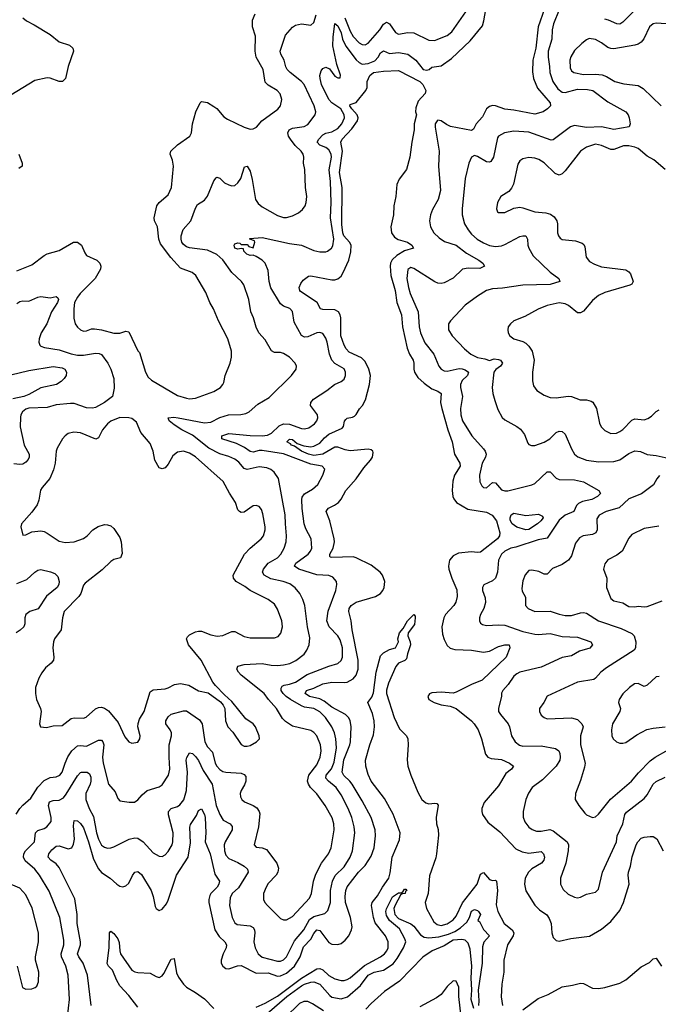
# Model space of a CAD drawing. Header units: inches. Extents: x 2001573 to 2220545, y 644482 to 846830.
# Tile 578 of 656: x 2125030 to 2129244, y 811738 to 818238. Entities that reach past the tile are written whole.
import ezdxf

# ---------------------------------------------------------------- set-up
doc = ezdxf.new("R2010")
doc.units = ezdxf.units.IN
doc.header["$MEASUREMENT"] = 0
doc.layers.add('C1821', color=7, linetype='Continuous')

msp = doc.modelspace()

# ---------------------------------------------------------------- linework, layer by layer
at = {"layer": 'C1821', "color": 5}
for points, elevation in [([(2125006.3, 812993.7), (2125030, 813030.3), (2125050, 813053.4), (2125102.1, 813097.9), (2125149.4, 813170.6), (2125190, 813215), (2125230, 813235.9), (2125270, 813238.3), (2125295.1, 813250), (2125310.6, 813270), (2125328.6, 813330), (2125347.6, 813372.4), (2125373.7, 813410), (2125410, 813443.2), (2125430, 813446), (2125470, 813441.9), (2125550, 813480.6), (2125570, 813482.3), (2125579.2, 813470), (2125584.2, 813450), (2125576.9, 813370), (2125580.9, 813330), (2125614.6, 813190), (2125660, 813140), (2125676.7, 813096.7), (2125690, 813080.5), (2125751.6, 813071.5), (2125787.2, 813072.7), (2125810, 813087), (2125838.8, 813121.2), (2125870, 813148.7), (2125950, 813174.3), (2125970, 813187.2), (2126012.5, 813250), (2126021, 813290), (2126015.3, 813370), (2126017, 813450), (2126030.6, 813510), (2126030.7, 813530), (2126021.6, 813550), (2125992.9, 813590), (2125994, 813610), (2126010, 813636.5), (2126030, 813652.6), (2126110, 813675.2), (2126130, 813674.2), (2126216.5, 813616.5), (2126233.3, 813590), (2126252.4, 813470), (2126270, 813438.4), (2126302.2, 813402.2), (2126319.8, 813330), (2126331, 813310), (2126350, 813288.6), (2126370, 813274.6), (2126390, 813269.5), (2126490, 813262.7), (2126510, 813255.8), (2126521.3, 813241.3), (2126522.7, 813210), (2126513.6, 813186.4), (2126490.2, 813150), (2126484.7, 813130), (2126487.4, 813107.4), (2126495.3, 813090), (2126513.6, 813073.6), (2126570, 813049.2), (2126593.9, 813033.9), (2126610.9, 813010.9), (2126614.2, 812994.2), (2126604.7, 812910), (2126577.1, 812790), (2126590, 812775.5), (2126630, 812771.6), (2126658.9, 812758.9), (2126725.6, 812670), (2126736.6, 812636.6), (2126733.2, 812610), (2126721.5, 812590), (2126670, 812536), (2126655, 812510), (2126638.5, 812470), (2126639, 812430), (2126647.6, 812410), (2126664.2, 812390), (2126750, 812304.9), (2126770, 812294.9), (2126790, 812294.3), (2126830, 812318), (2126941.2, 812438.8), (2126956.3, 812470), (2126968.5, 812550), (2126983.7, 812596.3), (2127021.4, 812670), (2127066.8, 812730), (2127086, 812770), (2127105.8, 812890), (2127102.8, 812930), (2127091.1, 812968.9), (2127046, 813050), (2126990, 813126.2), (2126948.1, 813170), (2126935, 813190), (2126929.8, 813210), (2126937, 813250), (2126990, 813318.2), (2127013.5, 813370), (2127018.3, 813410), (2127013.7, 813450), (2126990, 813509.7), (2126971.5, 813531.5), (2126950, 813546.2), (2126830, 813574.4), (2126784.3, 813604.3), (2126763.9, 813623.9), (2126723.5, 813690), (2126670.4, 813750.4), (2126642.5, 813790), (2126491.9, 813910), (2126474, 813930), (2126463.5, 813950), (2126469.4, 813970), (2126510, 813982), (2126630, 813986.6), (2126690, 813976.1), (2126730, 813974.8), (2126770, 813978.2), (2126811.3, 813988.6), (2126852.5, 814007.5), (2126906.4, 814050), (2126925.3, 814074.7), (2126940.3, 814110), (2126943.6, 814156.4), (2126929, 814230), (2126910.7, 814370), (2126898, 814410), (2126877.2, 814450), (2126847.5, 814487.5), (2126812.6, 814512.6), (2126767.3, 814530), (2126686.7, 814546.7), (2126642.9, 814570), (2126631.4, 814590), (2126637.7, 814610), (2126669.9, 814650.1), (2126730, 814685.4), (2126753.3, 814710), (2126775.9, 814750), (2126787.5, 814790), (2126790.6, 814830), (2126782.7, 814910), (2126782.1, 814970), (2126736.9, 815210), (2126709.7, 815250), (2126687.8, 815267.8), (2126660, 815280), (2126610, 815286.3), (2126530, 815267.8), (2126510, 815275.3), (2126475.9, 815315.9), (2126450, 815336.2), (2126410, 815354), (2126350, 815371.6), (2126276.8, 815410), (2126170, 815494.8), (2126099.1, 815530), (2126050, 815563.2), (2126015.1, 815590), (2126009.7, 815610), (2126046.9, 815613.1), (2126074.8, 815610), (2126250, 815576.3), (2126290, 815581.8), (2126349.4, 815610.6), (2126408.4, 815628.4), (2126488, 815632), (2126521.8, 815638.2), (2126542.9, 815650), (2126600.9, 815699.1), (2126675.2, 815744.8), (2126823.9, 815890), (2126853.5, 815930), (2126855.4, 815950), (2126846.6, 815970), (2126810, 816009.7), (2126770, 816034.2), (2126750, 816039.8), (2126710, 816041.3), (2126692.2, 816052.3), (2126650, 816124.5), (2126608.2, 816170), (2126589, 816209), (2126572, 816270), (2126554.2, 816310), (2126542.7, 816390), (2126507.6, 816487.6), (2126493.3, 816510), (2126430, 816568.5), (2126370, 816652.8), (2126330, 816688.3), (2126270, 816716.2), (2126150, 816732.5), (2126130, 816738.8), (2126110, 816754.6), (2126100.5, 816770), (2126095.7, 816790), (2126096.2, 816810), (2126107.5, 816852.5), (2126159.1, 816910), (2126190, 816994), (2126202.7, 817017.3), (2126250, 817047), (2126270, 817072.2), (2126310, 817173.4), (2126326, 817194), (2126330, 817198), (2126350, 817192.7), (2126382, 817162), (2126410, 817146.7), (2126430, 817140.9), (2126450, 817142.6), (2126470, 817160.4), (2126488.5, 817190), (2126512.7, 817267.3), (2126530, 817270.6), (2126550, 817237.3), (2126563.5, 817183.5), (2126586.2, 817050), (2126603.4, 817023.4), (2126630, 817002.3), (2126730, 816944.7), (2126770, 816932.4), (2126790, 816931.4), (2126830, 816942), (2126870, 816963.6), (2126894.8, 816985.2), (2126912.6, 817010), (2126920.4, 817030), (2126924.7, 817070), (2126915, 817130), (2126910.8, 817250), (2126901.8, 817290), (2126903.8, 817330), (2126899.4, 817350), (2126886.6, 817370), (2126848.4, 817408.4), (2126816, 817450), (2126804.2, 817470), (2126799.8, 817490), (2126808.9, 817510), (2126830, 817522.3), (2126907.9, 817532.1), (2126930, 817546), (2126979.7, 817610), (2126984.7, 817630), (2126973.1, 817670), (2126907.5, 817810), (2126890, 817830.7), (2126814, 817890), (2126794, 817910), (2126785.9, 817925.9), (2126774.9, 817970), (2126753.2, 818010), (2126747.5, 818030), (2126783.3, 818136.7), (2126830.8, 818189.2), (2126850, 818202.6), (2126890, 818211.4), (2126950, 818202.6), (2126970, 818219.1), (2126986.9, 818270)], 360), ([(2125010, 816579.7), (2125110, 816619.6), (2125190, 816681.7), (2125210, 816691.6), (2125290, 816714.3), (2125383.7, 816770), (2125410, 816770.2), (2125436.9, 816750), (2125458.6, 816698.6), (2125470, 816682), (2125538.4, 816650), (2125558.9, 816630), (2125566, 816610), (2125563.6, 816590), (2125528.4, 816530), (2125429.2, 816430), (2125410, 816406.6), (2125391.2, 816370), (2125386.4, 816330), (2125387.9, 816267.9), (2125395.8, 816230), (2125410, 816208.4), (2125430, 816190.4), (2125450, 816182.6), (2125470, 816183.1), (2125503.9, 816196.1), (2125522.4, 816197.6), (2125570, 816189.5), (2125650, 816167.4), (2125690.5, 816169.5), (2125730, 816180.8), (2125750, 816177.4), (2125810, 816050.8), (2125820.7, 816040.7), (2125859.6, 815910), (2125877, 815877), (2125898.6, 815858.6), (2126070, 815757.6), (2126130, 815738.5), (2126150, 815736), (2126190, 815740.2), (2126310, 815783.2), (2126354, 815810), (2126370, 815828.7), (2126376.3, 815843.7), (2126385.8, 815890), (2126418, 815970), (2126427.6, 816010), (2126427.2, 816050), (2126402.2, 816130), (2126342.2, 816250), (2126308.3, 816330), (2126284.7, 816370), (2126257.5, 816437.5), (2126191.6, 816550), (2126168.5, 816568.5), (2126090, 816596.9), (2126027.6, 816667.6), (2125958.2, 816758.2), (2125946.9, 816790), (2125938, 816870), (2125919.3, 816910), (2125916.8, 816930), (2125933.5, 817010), (2125949.7, 817030), (2126010, 817081.7), (2126032.1, 817130), (2126044, 817270), (2126038, 817310), (2126022.6, 817350), (2126026.6, 817370), (2126070, 817412.9), (2126151.8, 817470), (2126162.4, 817490), (2126169.6, 817550.4), (2126192.7, 817630), (2126221.2, 817690), (2126230, 817698.8), (2126270, 817690.3), (2126310, 817665.2), (2126330.6, 817650.6), (2126377.4, 817597.4), (2126401.5, 817581.5), (2126510, 817527.5), (2126550, 817514.9), (2126570, 817517.4), (2126591.9, 817528.1), (2126628.2, 817570), (2126732.2, 817647.8), (2126749.7, 817670), (2126759.7, 817710), (2126748.7, 817748.7), (2126729.6, 817770), (2126670, 817804.8), (2126650, 817826), (2126636.1, 817910), (2126590.5, 817990.5), (2126583.9, 818030), (2126586.6, 818130), (2126566, 818190), (2126566, 818234), (2126584.4, 818275.6)], 380), ([(2125344.5, 811655.5), (2125357.4, 811770), (2125349, 811930), (2125334.7, 811990), (2125305.9, 812050), (2125304.2, 812070), (2125319.9, 812130), (2125321.6, 812161.6), (2125294.3, 812310), (2125223.6, 812483.6), (2125161.1, 812590), (2125129.9, 812629.9), (2125064.6, 812684.6), (2125053.6, 812710), (2125055.8, 812730), (2125067.4, 812750), (2125126.6, 812810), (2125133.3, 812870), (2125150, 812884.2), (2125190, 812898.3), (2125208.6, 812910), (2125236.5, 812943.5), (2125238, 812970), (2125219.6, 813050), (2125226.1, 813073.9), (2125250, 813082.4), (2125290, 813085.7), (2125318.3, 813101.7), (2125336.1, 813123.9), (2125410, 813246.3), (2125430, 813268), (2125437.2, 813270), (2125474.9, 813270), (2125490, 813259.5), (2125498.2, 813238.2), (2125500.1, 813210), (2125494.6, 813190), (2125465.1, 813130), (2125465.3, 813090), (2125489, 813030), (2125516.6, 812976.6), (2125537.5, 812870), (2125550, 812827.2), (2125570, 812789), (2125590, 812774.7), (2125610, 812769.1), (2125630, 812771.3), (2125650, 812777.3), (2125752, 812828), (2125790, 812837.2), (2125810, 812834.2), (2125843.6, 812810), (2125910, 812738), (2125950, 812714.9), (2125970, 812713.4), (2125990, 812724.2), (2126010, 812747), (2126034.8, 812790), (2126041.2, 812810), (2126042.3, 812870), (2126011.5, 812988.5), (2126011.6, 813010), (2126029.4, 813030.6), (2126070, 813043.7), (2126086.2, 813053.8), (2126111.7, 813088.3), (2126130.4, 813150), (2126137.6, 813270), (2126129.1, 813350), (2126131.9, 813368.1), (2126150, 813398.4), (2126170, 813393.7), (2126190, 813374), (2126210, 813347.6), (2126241.2, 813281.2), (2126299.4, 813190), (2126325.5, 813050), (2126350, 812990.3), (2126373.1, 812953.1), (2126417.6, 812930), (2126432.3, 812912.3), (2126430.9, 812890), (2126385.9, 812810), (2126379.4, 812790), (2126380.6, 812750), (2126390, 812721.3), (2126410, 812699.3), (2126470, 812674.6), (2126510.2, 812650), (2126532.2, 812630), (2126537.2, 812610), (2126472.5, 812507.5), (2126431.4, 812470), (2126418.8, 812441.2), (2126413, 812390), (2126431.4, 812311.4), (2126450, 812274.6), (2126465.2, 812265.2), (2126550, 812255.4), (2126570, 812244.2), (2126579.2, 812230), (2126581.8, 812210), (2126573.7, 812150), (2126583, 812110), (2126603.8, 812070), (2126629.3, 812049.3), (2126730, 812022.5), (2126750, 812022.7), (2126770, 812030.8), (2126790, 812052.1), (2126843.1, 812156.9), (2126905, 812230), (2126942.8, 812297.2), (2126970, 812317.7), (2127043.1, 812336.9), (2127063.1, 812356.9), (2127079.6, 812410), (2127080.7, 812490), (2127093.2, 812550), (2127111.9, 812588.1), (2127170, 812645.8), (2127211.2, 812710), (2127225.9, 812750), (2127240.2, 812870), (2127237.5, 812910), (2127221.6, 812970), (2127196.6, 813030), (2127150, 813120.9), (2127117.9, 813170), (2127068.2, 813210), (2127050.6, 813230), (2127052.9, 813250), (2127087, 813293), (2127104.4, 813335.6), (2127119.5, 813430), (2127116.6, 813490), (2127106.3, 813530), (2127088.7, 813570), (2127046.8, 813630), (2127010, 813669.2), (2126970, 813689.9), (2126910, 813700.2), (2126890, 813707.9), (2126816.2, 813750), (2126787, 813770), (2126767.3, 813790), (2126756, 813810), (2126755, 813824.9), (2126762.2, 813837.8), (2126774.8, 813845.2), (2126810, 813850.7), (2126850, 813863.7), (2126926.1, 813913.9), (2127069.3, 813970.7), (2127130, 813988.4), (2127151.7, 814008.3), (2127159.9, 814030), (2127159, 814090), (2127144.6, 814144.6), (2127129.8, 814170), (2127070.8, 814230), (2127055.4, 814270), (2127066.2, 814333.8), (2127115.6, 814470), (2127123, 814510), (2127120.5, 814530), (2127096.6, 814556.6), (2127070, 814568.4), (2126990, 814573.4), (2126872.6, 814610), (2126843.1, 814630), (2126850.8, 814650), (2126932.8, 814710), (2126948.8, 814730), (2126956.5, 814750), (2126953.6, 814810), (2126917, 814877), (2126906.7, 814910), (2126893.1, 815010), (2126890.6, 815069.4), (2126894.1, 815085.9), (2126910, 815106.9), (2126961.7, 815138.3), (2126996, 815170), (2127031.1, 815230), (2127042.4, 815270), (2127026, 815290), (2126950, 815304.6), (2126770, 815371.9), (2126630, 815393.4), (2126610, 815393.4), (2126570, 815382.4), (2126550, 815386.6), (2126512.8, 815412.8), (2126460.2, 815440.2), (2126364.5, 815470), (2126363.1, 815490), (2126410, 815507.1), (2126550, 815493.1), (2126630, 815491.4), (2126664.3, 815495.7), (2126691.9, 815508.1), (2126742.4, 815557.6), (2126770.4, 815569.6), (2126810, 815568.6), (2126890, 815538.9), (2126910, 815536.1), (2126936.6, 815543.4), (2126974, 815570), (2126989.7, 815590), (2126997.7, 815610), (2126994.7, 815630), (2126949.7, 815690), (2126950, 815710.5), (2126967.4, 815732.6), (2127056.9, 815790), (2127106, 815830), (2127150.6, 815849.4), (2127170, 815863.7), (2127179.8, 815890), (2127179.8, 815910), (2127170, 815932.3), (2127109.2, 815969.2), (2127090.5, 815990.5), (2127075, 816030), (2127059.2, 816110), (2127050, 816135.1), (2127030, 816165.7), (2127010, 816172.8), (2126990, 816169.8), (2126930, 816143.4), (2126910, 816141.1), (2126890, 816152.6), (2126841.7, 816241.8), (2126830, 816311.6), (2126811.3, 816331.3), (2126770, 816345.8), (2126750, 816361.7), (2126687.6, 816467.6), (2126675.4, 816510), (2126670, 816582.9), (2126648.9, 816630), (2126630, 816649.8), (2126590, 816673.6), (2126570, 816682.7), (2126550, 816681.2), (2126528.7, 816690), (2126508, 816710), (2126506, 816726), (2126490, 816728), (2126470, 816722), (2126450, 816729.4), (2126445.2, 816750), (2126450, 816758), (2126470, 816764.7), (2126482, 816762), (2126490, 816754), (2126530, 816754), (2126541, 816741), (2126570, 816732), (2126582, 816770), (2126578, 816778), (2126548, 816788), (2126547.3, 816792.7), (2126630, 816799.2), (2126810, 816761.3), (2126890, 816750.2), (2126970, 816714), (2127010, 816706), (2127050, 816705.3), (2127061.2, 816710), (2127087.3, 816730), (2127095.3, 816744.7), (2127101.6, 816790), (2127081.7, 816930), (2127085.9, 817030), (2127081.2, 817170), (2127072.9, 817247.1), (2127086.8, 817330), (2127085.2, 817350), (2127070, 817378.8), (2127050, 817393.2), (2127011.1, 817410), (2126993.6, 817430), (2127003.7, 817450), (2127030, 817476.8), (2127050, 817487.8), (2127090, 817496.6), (2127130, 817520.6), (2127155.8, 817550), (2127172.6, 817590), (2127171.5, 817610), (2127148.1, 817650), (2127088.5, 817688.5), (2127070.5, 817710), (2127020.7, 817810), (2127011.9, 817850), (2127011.1, 817870), (2127019.2, 817900.8), (2127030, 817916.8), (2127050, 817924.8), (2127073.8, 817913.8), (2127110, 817866.2), (2127130, 817854.6), (2127145.2, 817854.8), (2127147.5, 817872.5), (2127122.5, 817942.5), (2127095.3, 818064.7), (2127097.2, 818122.8), (2127110, 818212), (2127130, 818196.5), (2127150, 818150.3), (2127159.4, 818110), (2127182.6, 818062.6), (2127250, 817973.9), (2127270, 817954.7), (2127290, 817944.6), (2127328.8, 817948.8), (2127374, 817966), (2127396.1, 817990), (2127410, 818019.1), (2127430, 818032.9), (2127470, 818015), (2127530, 818021.7), (2127590, 818010.1), (2127642.7, 817970), (2127691.2, 817908.8), (2127715.5, 817904.5), (2127731.3, 817908.7), (2127750, 817924.6), (2127810, 817933.5), (2127878, 817982), (2128001.2, 818098.8), (2128082.9, 818197.1), (2128093.5, 818230), (2128109.3, 818330)], 340), ([(2127174.6, 818250), (2127210, 818161.5), (2127230, 818127.8), (2127270, 818085.2), (2127290, 818074.7), (2127310, 818072.3), (2127330, 818082), (2127406.1, 818170), (2127430, 818208), (2127450, 818220.7), (2127470, 818210.2), (2127510, 818154.2), (2127530, 818143.2), (2127590, 818152.5), (2127630, 818150.2), (2127730, 818102.3), (2127770, 818101.7), (2127790, 818108.9), (2127850, 818132.6), (2127881.7, 818158.3), (2127974.2, 818290)], 360), ([(2128492.3, 818310), (2128451.9, 818190), (2128435.5, 818050), (2128415.7, 817970), (2128412.9, 817892.8), (2128420.6, 817850), (2128446.8, 817786.8), (2128530.3, 817690), (2128532.4, 817670), (2128513.7, 817650), (2128484.4, 817630), (2128430, 817613.7), (2128290, 817641.5), (2128230, 817646.6), (2128170, 817668.4), (2128150, 817670.4), (2128130, 817664.7), (2128110, 817649.8), (2128082.7, 817597.3), (2128040.9, 817550), (2128025.1, 817514.9), (2128010, 817505.7), (2127872.4, 817532.4), (2127845.3, 817545.3), (2127810, 817570.6), (2127790, 817574.2), (2127784.4, 817570), (2127772.4, 817550), (2127771.1, 817528.9), (2127796.8, 817370), (2127792.4, 817270), (2127806.7, 817110), (2127791.3, 817050), (2127754.5, 816985.5), (2127741.2, 816950), (2127734.9, 816910), (2127740.2, 816870), (2127761.7, 816830), (2127797.7, 816797.7), (2127833.7, 816773.6), (2127910, 816748.9), (2127977.2, 816697.2), (2128059.6, 816650), (2128085.3, 816630), (2128097.6, 816610), (2128065, 816595.1), (2127990, 816597.1), (2127950.7, 816590), (2127890, 816531), (2127830, 816500.4), (2127810, 816495.8), (2127790, 816498), (2127770, 816506.8), (2127630, 816594.9), (2127610, 816601.4), (2127590, 816589.3), (2127584.5, 816530), (2127594.6, 816470), (2127606.9, 816430), (2127659.5, 816310), (2127665, 816210), (2127674.3, 816170), (2127703.8, 816103.8), (2127762.5, 816030), (2127796.5, 815950), (2127811.4, 815931.4), (2127830, 815920.6), (2127850, 815917.9), (2127930, 815934.1), (2127950, 815933.6), (2127970, 815927.2), (2127990.2, 815910), (2127984.4, 815890), (2127950, 815856.8), (2127939.3, 815830), (2127939.2, 815810), (2127952.4, 815750), (2127939.1, 815670), (2127940.5, 815630), (2127951.6, 815590), (2128013.8, 815490), (2128090, 815404.9), (2128100.9, 815390), (2128107.3, 815370), (2128104.2, 815350), (2128082.5, 815310), (2128064.3, 815230), (2128066.2, 815186.2), (2128079.5, 815159.5), (2128090, 815149.2), (2128110, 815148.2), (2128150, 815182.4), (2128170, 815179.5), (2128210, 815134.5), (2128230, 815126.6), (2128250, 815127.3), (2128410, 815166.2), (2128430, 815176.9), (2128510, 815252.6), (2128530, 815253.1), (2128570, 815210.3), (2128590, 815202), (2128690, 815199.5), (2128750, 815187.6), (2128850.4, 815130), (2128862.4, 815110), (2128841.6, 815090), (2128805.3, 815070), (2128743.1, 815056.9), (2128716.9, 815043.1), (2128705, 815030), (2128686, 814990), (2128630, 814966.4), (2128590, 814934.1), (2128510, 814815.9), (2128450, 814804.1), (2128304, 814756), (2128270, 814748.7), (2128230.5, 814729.4), (2128210, 814708.6), (2128189.4, 814670), (2128183.5, 814590), (2128169.4, 814550.6), (2128150, 814534.2), (2128092.9, 814507.1), (2128083.1, 814490), (2128084, 814470), (2128101.2, 814421.2), (2128104.2, 814390), (2128093.2, 814350), (2128070.3, 814310), (2128064.9, 814290), (2128064.2, 814270), (2128070, 814254.8), (2128084, 814244), (2128110, 814238), (2128190, 814243.5), (2128230, 814241.3), (2128350, 814199.3), (2128430, 814181.2), (2128450, 814178.9), (2128530, 814186.4), (2128610, 814165.8), (2128710, 814162.5), (2128798, 814130), (2128808.9, 814110), (2128792.1, 814087.9), (2128723, 814070), (2128670, 814038.3), (2128610, 814027.9), (2128470, 813963.7), (2128330.7, 813930), (2128310, 813919.3), (2128290, 813904.7), (2128252.8, 813850), (2128217.3, 813810), (2128210, 813792.3), (2128209.1, 813770), (2128188.3, 813691.7), (2128190.2, 813670.2), (2128202.3, 813650), (2128253.6, 813590), (2128262.8, 813570), (2128274.3, 813510), (2128299.5, 813470), (2128328, 813448), (2128350, 813442.2), (2128470, 813443.7), (2128565.8, 813425.8), (2128588.2, 813410), (2128594.2, 813394.2), (2128596.9, 813370), (2128593, 813350), (2128570.2, 813310), (2128479.6, 813220.4), (2128412.2, 813170), (2128387.9, 813132.1), (2128369.1, 813090), (2128351.3, 813010), (2128353, 812973), (2128362.8, 812942.8), (2128390, 812907.4), (2128411.9, 812891.9), (2128441.1, 812881.1), (2128470, 812879.7), (2128529.1, 812890.9), (2128550, 812883.8), (2128642.3, 812810), (2128650.2, 812790), (2128649.4, 812750.6), (2128632.6, 812670), (2128597.4, 812570), (2128599.5, 812530), (2128616.3, 812496.3), (2128650, 812464.4), (2128690, 812444.9), (2128710, 812441.1), (2128730, 812444.9), (2128770, 812464.2), (2128830, 812477.1), (2128850, 812497.3), (2128875, 812610), (2128967.7, 812810), (2128972.1, 812850), (2129009.8, 812930), (2129022.9, 812990), (2129033.5, 813006.5), (2129150, 813095.4), (2129170, 813120.2), (2129209.9, 813190), (2129230, 813208.5), (2129290, 813236.2)], 340), ([(2128590, 818304), (2128551.7, 818210), (2128544.1, 818170), (2128541.8, 818110), (2128517.9, 818030), (2128516.4, 817990), (2128526.2, 817930), (2128527, 817890), (2128548.2, 817830), (2128581.1, 817781.1), (2128610, 817759), (2128630, 817757), (2128710, 817778.4), (2128776.3, 817776.3), (2128812.4, 817770), (2128910, 817695.5), (2129030.4, 817630), (2129046, 817610), (2129052.4, 817590), (2129057.3, 817550), (2129051.3, 817530), (2128950, 817513.6), (2128870, 817530.9), (2128770, 817526.3), (2128690, 817538.9), (2128665.3, 817530), (2128550, 817445.3), (2128536.6, 817443.4), (2128390, 817495.6), (2128290, 817502.9), (2128228.7, 817491.3), (2128190.3, 817470), (2128182.9, 817457.1), (2128155.2, 817330), (2128138, 817302), (2128130, 817296.9), (2128110, 817299.2), (2128050, 817335.1), (2128030, 817340.5), (2128010, 817329.4), (2127994.3, 817290), (2127970.2, 817189.8), (2127949.3, 816990), (2127950.2, 816950), (2127965.2, 816890), (2127988.1, 816850), (2128010, 816822.7), (2128048.9, 816790), (2128090, 816764.6), (2128130, 816746.7), (2128170, 816740.1), (2128210, 816745.1), (2128230, 816753), (2128330, 816807.3), (2128350, 816812), (2128370.2, 816810.2), (2128380.7, 816790), (2128382.9, 816750), (2128389.2, 816730), (2128418.7, 816678.7), (2128530, 816570.3), (2128588.2, 816530), (2128593.4, 816510), (2128530, 816488.8), (2128350, 816485), (2128215.5, 816464.5), (2128150, 816460.8), (2128110, 816450.9), (2128050, 816413.7), (2127970, 816354), (2127872.2, 816250), (2127858.7, 816230), (2127859.5, 816190), (2127883.1, 816150), (2127964.8, 816064.8), (2128007.6, 816030), (2128050, 816007.1), (2128099.1, 815999.1), (2128130, 815987.7), (2128161.6, 815998.4), (2128190, 815995.5), (2128202, 815990), (2128216.5, 815970), (2128202.6, 815950), (2128172.4, 815927.6), (2128158, 815910), (2128148.4, 815810), (2128152.4, 815770), (2128164.5, 815724.5), (2128184.7, 815664.7), (2128212.5, 815612.5), (2128230, 815595.6), (2128310, 815553.1), (2128334.1, 815534.1), (2128359.8, 815499.8), (2128382.4, 815442.4), (2128390, 815432.7), (2128406.1, 815426.1), (2128430, 815426), (2128490, 815448.3), (2128528, 815470), (2128570, 815511.6), (2128590, 815521.1), (2128610, 815519.5), (2128630, 815500.7), (2128670, 815403.8), (2128690, 815368.7), (2128712, 815352), (2128770, 815330.2), (2128850, 815318.6), (2128950, 815320.5), (2128990, 815331.9), (2129050, 815373.4), (2129090, 815392.7), (2129127, 815387), (2129170, 815367.9), (2129230, 815360.8), (2129310, 815342.2)], 360), ([(2129077.7, 818290), (2129010, 818220.9), (2128990, 818209), (2128970, 818209.9), (2128915.4, 818235.4), (2128890, 818242.5)], 360), ([(2125050.4, 818250), (2125073.4, 818230), (2125124.5, 818204.5), (2125230, 818140.3), (2125291.1, 818091.1), (2125358, 818070), (2125380.4, 818050), (2125384.2, 818030), (2125350.2, 817929.8), (2125332.8, 817850), (2125313, 817830), (2125290, 817829.7), (2125230, 817851.1), (2125210, 817854), (2125130, 817836.8), (2124970, 817739.8)], 380), ([(2129330, 818208), (2129230, 818214.8), (2129210, 818209.7), (2129185.5, 818190), (2129148.1, 818111.9), (2129131.4, 818090), (2129110, 818076.1), (2129090, 818069.8), (2128950, 818046.2), (2128930, 818047.4), (2128910, 818054), (2128870, 818085.7), (2128830, 818107.3), (2128787.2, 818112.8), (2128770, 818105.6), (2128738.8, 818081.2), (2128690, 818035.4), (2128666.6, 817993.4), (2128660.6, 817970), (2128661.1, 817921.1), (2128670, 817900.4), (2128687.3, 817890), (2128750, 817875.3), (2128830, 817878.8), (2128873.7, 817873.7), (2128902.6, 817862.6), (2128957.3, 817830), (2129015.4, 817815.4), (2129110, 817803.5), (2129143.9, 817783.9), (2129262.8, 817670)], 380), ([(2125500.7, 811730), (2125477.3, 811930), (2125449.2, 812009.2), (2125419, 812050), (2125411, 812070), (2125430.4, 812130), (2125430.9, 812150), (2125408.7, 812270), (2125408.1, 812330), (2125393.3, 812433.3), (2125290, 812641.6), (2125270, 812666.1), (2125234.5, 812690), (2125218.3, 812710), (2125221.6, 812730), (2125242.5, 812757.5), (2125270, 812782.1), (2125290, 812784.8), (2125350, 812763), (2125373.6, 812770), (2125385.3, 812794.7), (2125391.3, 812828.7), (2125383.8, 812916.2), (2125390, 812950.4), (2125410, 812948.9), (2125430, 812931.2), (2125450, 812902.7), (2125483, 812810), (2125516.2, 812696.2), (2125550, 812632.2), (2125570, 812607.8), (2125627.4, 812570), (2125670, 812530.3), (2125690, 812518), (2125710, 812513.4), (2125730, 812518.7), (2125750, 812537.6), (2125773, 812587), (2125789.8, 812610.2), (2125810, 812614), (2125834.2, 812594.3), (2125896.4, 812490), (2125911, 812450), (2125923.6, 812383.6), (2125930, 812370.7), (2125950, 812357.3), (2125970, 812364.9), (2125998, 812402), (2126010, 812426), (2126064.1, 812590), (2126140.8, 812710), (2126156.4, 812803.6), (2126153.3, 812906.7), (2126156.4, 812923.6), (2126196.2, 812983.8), (2126210, 813016.4), (2126230, 813028.7), (2126250, 812990.3), (2126253.5, 812970), (2126257, 812870), (2126254, 812810), (2126287.2, 812730), (2126316.8, 812596.8), (2126347.2, 812550), (2126343.7, 812530), (2126331.9, 812510), (2126290.9, 812470), (2126283.7, 812456.3), (2126277.9, 812430), (2126278.8, 812410), (2126317.9, 812230), (2126346.2, 812186.2), (2126383.2, 812150), (2126394.7, 812130), (2126391.3, 812110), (2126371.3, 812070), (2126359.1, 812030), (2126360.2, 812010), (2126369, 811990), (2126390, 811974.3), (2126410, 811971.5), (2126467.4, 811992.6), (2126490, 811992.8), (2126590, 811944.1), (2126670, 811945.9), (2126730, 811924.3), (2126750, 811925.3), (2126790, 811943), (2126843.5, 811990), (2126880.5, 812050), (2126902.4, 812117.6), (2126950, 812166.9), (2126970, 812204.4), (2126990, 812228.7), (2127010, 812225.5), (2127070, 812144.6), (2127090, 812134), (2127130, 812131.9), (2127150, 812139.3), (2127177.9, 812162.1), (2127200.7, 812190), (2127218.8, 812230), (2127222.5, 812250), (2127212, 812310), (2127178.7, 812410), (2127176.4, 812450), (2127180.9, 812490), (2127190, 812512.5), (2127265.9, 812610), (2127310, 812654.7), (2127350, 812714.9), (2127368.3, 812770), (2127377.1, 812850), (2127375.3, 812890), (2127349.9, 812970), (2127290, 813081.6), (2127224.5, 813190), (2127209.2, 813210), (2127167.7, 813247.7), (2127158.5, 813270), (2127168.4, 813351.6), (2127208.2, 813450), (2127212, 813470), (2127217.1, 813570), (2127210, 813611.1), (2127199.5, 813630), (2127178.5, 813650), (2127090, 813700.3), (2127039.1, 813739.1), (2127010, 813753.5), (2126942.4, 813770), (2126913.3, 813790), (2126922, 813810), (2126970, 813825.4), (2127030, 813852.6), (2127090, 813863.4), (2127170, 813862), (2127190, 813865.4), (2127230, 813887.1), (2127249.3, 813910), (2127263.5, 813950), (2127263.5, 814010), (2127224.6, 814210), (2127217.9, 814270), (2127200.5, 814330), (2127202.7, 814350), (2127216.8, 814370), (2127250, 814393.5), (2127378.5, 814430), (2127409.9, 814450.1), (2127426.4, 814470), (2127434.8, 814490), (2127438.4, 814530), (2127422.8, 814570), (2127407.6, 814590), (2127350, 814637), (2127250, 814685.9), (2127230.8, 814690.8), (2127090, 814688.2), (2127079.3, 814690), (2127075.9, 814695.9), (2127076.5, 814710), (2127099, 814750), (2127106.5, 814790), (2127105.2, 814810), (2127075.7, 814930), (2127052.9, 814990), (2127057.8, 815002.2), (2127067, 815013), (2127108.1, 815031.9), (2127132.8, 815050), (2127150, 815071.7), (2127181.7, 815130), (2127250, 815206.7), (2127300.9, 815279.1), (2127344.8, 815330), (2127357.7, 815350), (2127361.2, 815381.2), (2127359.8, 815390), (2127350, 815398.8), (2127330, 815402.8), (2127210, 815392.4), (2127177.5, 815397.5), (2127130, 815415.2), (2127110, 815415.4), (2127030.9, 815370), (2126970, 815361), (2126934.6, 815370), (2126889.3, 815390), (2126842.5, 815422.5), (2126823.9, 815430), (2126817.7, 815437.7), (2126792, 815450), (2126810, 815468), (2126830, 815466.5), (2126861.2, 815441.1), (2126903.6, 815423.6), (2126950, 815418.7), (2126970, 815422.6), (2127010, 815443.1), (2127041.7, 815478.3), (2127070, 815501.2), (2127157.8, 815542.2), (2127166.8, 815553.2), (2127173.5, 815586.5), (2127181, 815599), (2127190, 815606.3), (2127226.1, 815613.9), (2127238.6, 815621.4), (2127249.1, 815630.9), (2127271.2, 815668.8), (2127292.5, 815690), (2127311.9, 815728.1), (2127338.1, 815830), (2127344.5, 815890), (2127334.5, 815930), (2127310, 815980.3), (2127284.5, 816004.5), (2127204, 816044), (2127184.3, 816064.3), (2127169.9, 816089.9), (2127148.1, 816150), (2127149.3, 816269.3), (2127145.2, 816290), (2127132.7, 816310), (2127110, 816321.4), (2127030, 816323.9), (2127013.6, 816330), (2126992.7, 816370), (2126883.6, 816443.6), (2126877.5, 816450), (2126874.9, 816470), (2126884, 816496), (2126900.9, 816519.1), (2126935.5, 816544.5), (2126950, 816547.5), (2127090, 816521.5), (2127110, 816520.1), (2127130, 816526.7), (2127150, 816545.4), (2127164.8, 816570), (2127200.8, 816650), (2127215.4, 816704.6), (2127216.3, 816750), (2127206.8, 816770), (2127168.9, 816810), (2127161.1, 816830), (2127154.9, 816885.1), (2127157.9, 817130), (2127139.6, 817230), (2127160.8, 817370), (2127148.7, 817430), (2127157.3, 817450), (2127221.6, 817518.4), (2127259.1, 817570), (2127263.1, 817590), (2127257.6, 817610), (2127220.8, 817650), (2127207.9, 817670), (2127210, 817678), (2127250, 817690.2), (2127313.6, 817770), (2127322.4, 817790), (2127321.6, 817830), (2127340.3, 817870), (2127364.2, 817890), (2127430, 817898.7), (2127530, 817902), (2127670.3, 817830), (2127690.3, 817810), (2127710.3, 817770), (2127706, 817750), (2127659.9, 817700.1), (2127643.1, 817656.9), (2127641.8, 817630), (2127649.1, 817610), (2127633, 817550), (2127633.6, 817510), (2127617.6, 817430), (2127604.6, 817330), (2127581.7, 817250), (2127534, 817186), (2127518.5, 817150), (2127511.2, 817070), (2127497.7, 817010), (2127495.5, 816950), (2127478.1, 816870), (2127483.8, 816830), (2127502.1, 816802.1), (2127527.2, 816787.2), (2127589.5, 816769.5), (2127618, 816750), (2127627.3, 816730), (2127570, 816712.7), (2127519.2, 816680.8), (2127487.1, 816652.9), (2127476.4, 816630), (2127474, 816610), (2127479.7, 816550), (2127507, 816450), (2127517.3, 816370), (2127548.4, 816290), (2127554.8, 816210), (2127587.6, 816070), (2127601.6, 816030), (2127626.1, 815990), (2127631.2, 815971.2), (2127630.8, 815930), (2127635.7, 815910), (2127656.5, 815876.5), (2127698.8, 815838.8), (2127750, 815801.4), (2127790, 815786.3), (2127810.2, 815770), (2127807.2, 815710), (2127815, 815670), (2127854.6, 815530), (2127884.3, 815450), (2127898, 815370), (2127933, 815310), (2127935.2, 815290), (2127898.2, 815230), (2127888.3, 815191.7), (2127883, 815130), (2127887.8, 815090), (2127894, 815074), (2127911.5, 815050), (2127986.4, 815006.4), (2128110, 814985.8), (2128146.7, 814966.7), (2128175, 814930), (2128197.4, 814850), (2128195.9, 814830), (2128182.7, 814810), (2128070, 814723.7), (2128050, 814720.9), (2128010, 814724.4), (2127924.3, 814715.7), (2127890, 814698.4), (2127866.2, 814670), (2127858.2, 814630), (2127860.6, 814610), (2127880.5, 814550), (2127913.9, 814473.9), (2127916.8, 814430), (2127907.5, 814392.5), (2127894.2, 814370), (2127840.2, 814310), (2127827.8, 814290), (2127815.3, 814230), (2127820.3, 814180.3), (2127830, 814146), (2127850, 814105.7), (2127869.5, 814089.5), (2127900, 814080), (2128010, 814075.6), (2128090, 814061.7), (2128130, 814069.4), (2128190, 814099.8), (2128230, 814111.3), (2128259.1, 814110), (2128264.4, 814090), (2128240.1, 814030), (2128081.7, 813878.3), (2128010, 813849.4), (2127910, 813797.6), (2127890, 813792.1), (2127810, 813798.2), (2127750, 813794.8), (2127732.9, 813787.1), (2127724, 813770), (2127730.4, 813750), (2127765.5, 813730), (2127810, 813713.8), (2127870, 813705.5), (2127910, 813691.6), (2128010.2, 813610), (2128029.2, 813590), (2128054.3, 813550), (2128077, 813490), (2128103.8, 813390), (2128118.5, 813370), (2128140.7, 813360.7), (2128210, 813354.1), (2128262.3, 813330), (2128288.2, 813310), (2128274.9, 813290), (2128238.5, 813261.5), (2128190, 813180.7), (2128094.3, 813070), (2128079.6, 813030), (2128079.6, 813010), (2128084.6, 812990), (2128119.6, 812939.6), (2128197.2, 812877.2), (2128303.7, 812763.7), (2128344.7, 812744.7), (2128390, 812736.1), (2128470, 812747.1), (2128487.1, 812730), (2128492.2, 812710), (2128488.5, 812690), (2128472.9, 812670), (2128409, 812631), (2128387.8, 812610), (2128365.1, 812570), (2128360.1, 812530), (2128370, 812486.7), (2128430, 812392.7), (2128460.4, 812360.4), (2128507.8, 812327.8), (2128524.6, 812304.6), (2128537.3, 812270), (2128541.5, 812210), (2128550, 812179.1), (2128570, 812158.4), (2128590, 812153.7), (2128667.1, 812172.9), (2128790, 812187.5), (2128870, 812232.6), (2128930, 812285.2), (2128990, 812356.5), (2129014.5, 812410), (2129050.6, 812530), (2129045.5, 812590), (2129048, 812610), (2129060.3, 812650), (2129070.8, 812710.8), (2129098.5, 812790), (2129108.5, 812810), (2129130, 812834.7), (2129150, 812841.8), (2129190, 812844.7), (2129210, 812844.7), (2129234.5, 812830), (2129275.1, 812750)], 320), ([(2129290, 817249), (2129213.3, 817313.3), (2129170, 817338), (2129110, 817387.6), (2129090, 817396.8), (2129050, 817405.4), (2129014.1, 817405.9), (2128950, 817381.3), (2128930, 817381.3), (2128870, 817408.3), (2128830, 817417), (2128770, 817396.5), (2128730.3, 817370), (2128630, 817240.4), (2128610, 817221.1), (2128590, 817212.3), (2128562.6, 817222.6), (2128490, 817293.7), (2128454.7, 817314.7), (2128430, 817322.7), (2128390, 817327.1), (2128350, 817319.7), (2128330, 817305.1), (2128316.5, 817283.5), (2128287.8, 817152.2), (2128274.6, 817125.4), (2128256.4, 817103.6), (2128205.5, 817070), (2128181.6, 817030), (2128176.3, 816990), (2128182.8, 816970), (2128190, 816964.9), (2128230, 816966), (2128290, 816994), (2128330, 816999.6), (2128350, 816996.9), (2128428.8, 816968.8), (2128502.2, 816962.2), (2128533.4, 816953.4), (2128556.9, 816936.9), (2128575.3, 816910), (2128579.6, 816890), (2128579.6, 816830), (2128585.7, 816810), (2128596.3, 816796.3), (2128610, 816787.4), (2128697, 816777), (2128742.2, 816762.2), (2128752.8, 816752.8), (2128758, 816738), (2128766.9, 816670), (2128790, 816642.4), (2128823.1, 816623.1), (2128870, 816605.7), (2129030, 816586), (2129050, 816574.4), (2129060.8, 816560.8), (2129078.4, 816510), (2129068.7, 816491.3), (2129055.3, 816484.7), (2128890, 816437.2), (2128850, 816417.7), (2128810, 816385.1), (2128750, 816313.3), (2128730, 816302.7), (2128710, 816302.3), (2128650.5, 816350.5), (2128630, 816361.5), (2128590, 816368.6), (2128510, 816350.8), (2128450, 816327.7), (2128362.2, 816277.8), (2128290.7, 816250), (2128267.7, 816230), (2128253.4, 816210), (2128250.5, 816190), (2128252.7, 816170), (2128263, 816150), (2128290.3, 816130.3), (2128350, 816113.1), (2128370, 816101.7), (2128390, 816083.7), (2128412.1, 816050), (2128423.8, 815990), (2128413.4, 815910), (2128413.3, 815853.3), (2128421.2, 815821.2), (2128441.6, 815790), (2128490, 815759), (2128530, 815743.9), (2128570, 815741.3), (2128650, 815752.7), (2128671, 815750), (2128729, 815729), (2128770, 815728.9), (2128800.5, 815720.5), (2128812, 815712), (2128835.8, 815670), (2128854.9, 815574.9), (2128867, 815550), (2128890, 815525.3), (2128930, 815506.3), (2128967.3, 815507.3), (2128990, 815518.3), (2129010, 815531.8), (2129070, 815594.7), (2129090, 815601.8), (2129150, 815597.1), (2129175.2, 815604.8), (2129199.3, 815620.7), (2129230, 815652), (2129250, 815661.7)], 380), ([(2125023.6, 817350), (2125045.3, 817290), (2125046.7, 817273.3), (2125046.4, 817270), (2125024.8, 817255.2)], 380), ([(2125010, 816364.4), (2125030, 816377.7), (2125050, 816382), (2125090, 816379.6), (2125150, 816406.4), (2125170, 816410.2), (2125230, 816400.9), (2125270.3, 816410.3), (2125281.7, 816401.7), (2125285.3, 816390), (2125278.3, 816370), (2125238.9, 816310), (2125208.1, 816230), (2125171, 816170), (2125158.2, 816130), (2125156.5, 816110), (2125162.6, 816090), (2125170, 816082.6), (2125193.8, 816073.8), (2125290, 816058.7), (2125370, 816031.9), (2125410, 816023.5), (2125450, 816022.1), (2125530, 816037.1), (2125555, 816035), (2125570, 816026.7), (2125610.2, 815970), (2125631.5, 815930), (2125651.6, 815870), (2125654, 815806), (2125641.6, 815750), (2125588.8, 815710), (2125530, 815677.1), (2125510, 815672.8), (2125470, 815675.3), (2125390, 815703.2), (2125364.8, 815704.8), (2125270, 815695.2), (2125210, 815677.5), (2125090, 815673.9), (2125070, 815666.8), (2125048, 815650), (2125036.9, 815630), (2125034.4, 815614.4), (2125032.3, 815550), (2125058.5, 815430), (2125091.3, 815370), (2125092.4, 815350), (2125085.5, 815334.5), (2125070, 815316), (2125050, 815303.8), (2125030, 815301.4), (2124990, 815306.2)], 360), ([(2124970, 815893.1), (2125090, 815922), (2125250, 815948.6), (2125310, 815938.9), (2125327, 815930), (2125337.6, 815910), (2125335.3, 815890), (2125322, 815870), (2125304.2, 815850), (2125272.2, 815830), (2125170, 815808.1), (2125090, 815762.8), (2125057.6, 815750), (2124984.4, 815735.6)], 340), ([(2129251.8, 815228.2), (2129233.5, 815206.5), (2129211.9, 815168.1), (2129133, 815107), (2129050, 815074.1), (2128985.8, 815014.2), (2128900.5, 814990), (2128854.1, 814965.9), (2128838, 814942), (2128840.6, 814870), (2128831.4, 814850), (2128810, 814840.2), (2128748.5, 814831.5), (2128723.2, 814816.8), (2128698.2, 814781.8), (2128670, 814698.4), (2128650.3, 814670), (2128638.9, 814661.1), (2128610, 814642), (2128545.1, 814614.9), (2128510, 814578), (2128490, 814578), (2128455.8, 814595.9), (2128410, 814603.1), (2128390, 814600.5), (2128366.1, 814573.9), (2128350, 814534), (2128343.6, 814483.6), (2128346.1, 814466.1), (2128366.4, 814426.4), (2128368.4, 814370), (2128384.9, 814350), (2128430, 814331.6), (2128530, 814333.7), (2128590, 814312.6), (2128630, 814303.8), (2128670, 814305.4), (2128730, 814322.2), (2128750, 814324.3), (2128770, 814319.7), (2128848.2, 814270), (2128997.7, 814217.7), (2129070, 814185.3), (2129083.9, 814170), (2129096.6, 814130), (2129094, 814090), (2129083.5, 814076.5), (2128901.6, 813958.4), (2128864.9, 813930), (2128830, 813889.7), (2128818.1, 813881.9), (2128710, 813864.6), (2128510, 813771.5), (2128488.4, 813730), (2128459.3, 813690), (2128459.3, 813670), (2128470, 813645.5), (2128490, 813630.5), (2128510, 813623.1), (2128670, 813629.4), (2128710, 813617.7), (2128738.5, 813590), (2128747.1, 813570), (2128729.4, 813510), (2128730.1, 813450.2), (2128761.1, 813330), (2128757.4, 813302.6), (2128730, 813216), (2128697.4, 813130), (2128694.9, 813090), (2128719.3, 813050), (2128759, 812999), (2128770, 812988.8), (2128810, 812970.4), (2128830, 812974.4), (2128850, 812992.4), (2128928.8, 813091.2), (2129067.6, 813210), (2129113.7, 813266.3), (2129190, 813346), (2129223.5, 813370), (2129310, 813417.2)], 360), ([(2129246.4, 814893.6), (2129150, 814879.1), (2129070, 814838.9), (2129050, 814814.5), (2129004.9, 814730), (2128970, 814703.9), (2128910, 814671.3), (2128890, 814646), (2128882.8, 814610), (2128903.7, 814550), (2128901.1, 814490), (2128930, 814417.1), (2128950, 814400.8), (2129010, 814389.2), (2129050, 814364.7), (2129090, 814362.6), (2129110, 814366.7), (2129150, 814361.3), (2129170, 814364.5), (2129270, 814400.9)], 380), ([(2125010, 814516.5), (2125077.5, 814542.5), (2125130, 814590.2), (2125150, 814603.2), (2125170, 814607.1), (2125233.7, 814593.6), (2125261.2, 814581.2), (2125280.9, 814560.9), (2125289.2, 814530), (2125287.3, 814510), (2125276.9, 814490), (2125206.9, 814433.1), (2125150.6, 814349.4), (2125096.4, 814330), (2125070.2, 814310), (2125062.9, 814290), (2125063.8, 814250), (2125056.2, 814230), (2125033, 814207), (2125007.2, 814190)], 360), ([(2126590, 811719.7), (2126650, 811745.3), (2126730, 811790.6), (2126889.7, 811910.3), (2126990, 811971.5), (2127010, 811974.2), (2127030, 811964.5), (2127070, 811927.8), (2127110, 811905.6), (2127150, 811894.4), (2127170, 811894.6), (2127190, 811901), (2127210, 811912.8), (2127305.8, 811994.2), (2127409.9, 812050.1), (2127437.3, 812070), (2127452.8, 812090), (2127460.5, 812110), (2127461.3, 812150), (2127443, 812190), (2127376.3, 812276.3), (2127365.1, 812310), (2127350.4, 812390), (2127355.8, 812410), (2127390, 812453.4), (2127423.1, 812510), (2127466.2, 812570), (2127474.8, 812605.2), (2127487.9, 812710), (2127535.7, 812824.3), (2127539.9, 812870), (2127493.3, 812993.3), (2127436.7, 813096.7), (2127349.9, 813210), (2127330, 813254.8), (2127313, 813310), (2127311.1, 813350), (2127339.5, 813450), (2127363.6, 813516.4), (2127371.6, 813570), (2127368.3, 813610), (2127357.7, 813657.7), (2127327.9, 813730), (2127353.6, 813766.4), (2127365, 813795), (2127381.3, 813930), (2127410, 814038.8), (2127430, 814059.1), (2127470, 814080.7), (2127510, 814091), (2127529.4, 814130), (2127525.6, 814150), (2127535.1, 814190), (2127561.1, 814218.9), (2127588.7, 814270), (2127630.8, 814310.8), (2127639.6, 814299.6), (2127640.3, 814290), (2127633.9, 814246.1), (2127592.2, 814190), (2127591.8, 814170), (2127606.7, 814130), (2127608.3, 814110), (2127588, 814052), (2127581.8, 814018.2), (2127572.2, 814007.8), (2127530.4, 813990), (2127512.7, 813967.3), (2127462.6, 813857.4), (2127449.2, 813810.8), (2127450.1, 813790), (2127500.4, 813630), (2127536, 813556), (2127581.5, 813510), (2127590, 813490.6), (2127593.3, 813450), (2127587.6, 813352.4), (2127591.7, 813310), (2127610.1, 813250), (2127657.2, 813137.2), (2127683.7, 813090), (2127710, 813067.7), (2127730, 813061.4), (2127770, 813066), (2127783.1, 813063.1), (2127791.8, 813051.8), (2127777.9, 812970), (2127780.1, 812930), (2127790.9, 812890.9), (2127793.7, 812853.7), (2127779.9, 812730), (2127775.3, 812704.7), (2127733.7, 812586.3), (2127724.4, 812470), (2127704.3, 812410), (2127713.8, 812370), (2127762.2, 812282.2), (2127783.7, 812263.7), (2127810, 812258.4), (2127850, 812268.2), (2127890, 812294.5), (2127910, 812320.6), (2127952.1, 812407.9), (2128048.8, 812530), (2128070, 812597.4), (2128090, 812606.7), (2128130, 812562), (2128150, 812555.8), (2128170, 812557.3), (2128176.2, 812550), (2128183, 812490), (2128174.3, 812394.3), (2128185.4, 812350), (2128226.9, 812270), (2128278.7, 812230), (2128289.5, 812210), (2128285.4, 812190), (2128249.5, 812130), (2128224.1, 812030), (2128225.5, 811950), (2128210.7, 811870), (2128206.1, 811786.1), (2128215, 811730)], 280), ([(2129250, 813902.7), (2129230, 813898.5), (2129170, 813845.1), (2129150, 813836.2), (2129110, 813855.4), (2129087.5, 813852.5), (2129054.4, 813830), (2129010, 813787.3), (2128984.9, 813750), (2128980.4, 813730), (2128994, 813690), (2128990.5, 813670), (2128942.3, 813590), (2128935.3, 813550), (2128937.1, 813510), (2128946, 813490), (2128967.3, 813470), (2128990, 813461.3), (2129010, 813461.3), (2129030, 813467), (2129102.5, 813517.5), (2129168.9, 813551.1), (2129210, 813560.8), (2129288.9, 813568.9)], 380), ([(2125012.2, 811990), (2125047.7, 811847.7), (2125070, 811837.3), (2125110, 811839.1), (2125131.5, 811848.5), (2125141.6, 811858.4), (2125154.3, 811885.7), (2125156.9, 811950), (2125134, 812030), (2125133.7, 812050), (2125154.6, 812150), (2125153.2, 812210), (2125112.3, 812372.3), (2125070, 812461.3), (2125030, 812504.4), (2124941.6, 812541.6)], 360), ([(2126663.3, 811676.7), (2126793.2, 811790), (2126890, 811859.7), (2126910, 811871.4), (2126950, 811884.8), (2126970, 811886.3), (2127010.2, 811870), (2127075.9, 811795.9), (2127090, 811785.4), (2127150, 811773.6), (2127193.2, 811786.8), (2127278.4, 811861.6), (2127330, 811930.1), (2127369.6, 811950), (2127430, 811962.6), (2127495.1, 812004.9), (2127521, 812039), (2127561.6, 812110), (2127577.7, 812150), (2127572.2, 812170), (2127534.9, 812234.9), (2127469.8, 812290), (2127450, 812323.6), (2127446.6, 812350), (2127450, 812367.3), (2127490, 812448.2), (2127530, 812472.7), (2127546, 812474), (2127558.9, 812481.1), (2127570, 812497.3), (2127577.3, 812497.3), (2127584.7, 812490), (2127576.3, 812483.7), (2127572.7, 812470), (2127554, 812466), (2127542.8, 812457.2), (2127507.4, 812392.6), (2127499.5, 812370), (2127504.2, 812330), (2127530, 812304.4), (2127610, 812268), (2127630, 812252.7), (2127675.4, 812195.4), (2127699.8, 812179.8), (2127730, 812177.3), (2127795.9, 812184.1), (2127859.1, 812200.9), (2127900.9, 812219.1), (2127938.4, 812241.6), (2127980, 812280), (2127998.7, 812310), (2128010, 812351.5), (2128030, 812363.8), (2128050, 812357.3), (2128056.3, 812350), (2128070.5, 812329.5), (2128052, 812290), (2128064.9, 812284.9), (2128090, 812230.8), (2128130.3, 812190), (2128092.3, 812147.7), (2128082.9, 812117.1), (2128080.6, 812010), (2128055.9, 811830), (2128059.4, 811760.6), (2128056.2, 811730)], 260), ([(2125810, 811719.1), (2125750, 811795.6), (2125690, 811859.9), (2125670, 811894), (2125641.9, 811961.9), (2125616.5, 811990), (2125607.2, 812007.2), (2125620.6, 812110), (2125623.1, 812210), (2125630, 812220.4), (2125650, 812204.9), (2125677.1, 812170), (2125686.2, 812146.2), (2125689.6, 812090), (2125695, 812070), (2125770, 811963.2), (2125790, 811951.8), (2125810, 811947.1), (2125890, 811942.2), (2125930, 811920.8), (2125950, 811915.6), (2125970, 811925.7), (2125979.9, 811940.1), (2126030, 812036.1), (2126050, 812040.5), (2126065.1, 811945.1), (2126077.4, 811917.4), (2126110.1, 811870.1), (2126130.5, 811850.5), (2126190, 811816.2), (2126250, 811774), (2126310, 811709)], 280), ([(2128026.2, 811710), (2128009.9, 811770), (2128013.7, 811830), (2128008.2, 811911.8), (2128014, 811990), (2128001.5, 812101.5), (2127990, 812142), (2127970, 812162), (2127946.3, 812166.3), (2127890, 812160.5), (2127830, 812124.4), (2127751, 812090), (2127690, 812049.3), (2127535.5, 811890), (2127437.4, 811822.6), (2127350, 811743.6), (2127314.4, 811705.6)], 260), ([(2128350, 811701.8), (2128450, 811775.5), (2128516.7, 811803.3), (2128610, 811852.4), (2128676.6, 811863.4), (2128730, 811878), (2128750, 811875.6), (2128810, 811844.1), (2128850, 811842.5), (2128890.8, 811849.2), (2128990, 811877.4), (2129030, 811899.7), (2129130, 811985.7), (2129186.5, 812013.5), (2129210, 812038.8), (2129230, 812042.8), (2129266, 811990)], 280), ([(2127959.8, 811499.8), (2127926.8, 811790), (2127926.6, 811850), (2127910, 811889.6), (2127890, 811893.3), (2127850, 811854.7), (2127810, 811802.4), (2127780, 811780), (2127670, 811721.4)], 280), ([(2127033.9, 811693.9), (2126961.8, 811741.8), (2126930, 811756.1), (2126904.6, 811755.4), (2126876.7, 811743.3), (2126782.5, 811650)], 260)]:
    msp.add_lwpolyline(points, dxfattribs=dict(at, elevation=elevation))
for points, elevation in [([(2125690, 815610.9), (2125630, 815586.4), (2125609.2, 815570), (2125575.8, 815530), (2125550, 815476.9), (2125531.2, 815468.8), (2125430, 815509.8), (2125385.9, 815514.1), (2125350, 815506.3), (2125329.2, 815490.8), (2125312, 815470), (2125277.8, 815410), (2125271.2, 815388.8), (2125264.3, 815310), (2125253.5, 815266.5), (2125227.6, 815210), (2125177.4, 815150), (2125167.7, 815132.3), (2125155.1, 815064.9), (2125145, 815035.1), (2125110, 814986.6), (2125041, 814910), (2125036, 814890), (2125050, 814834), (2125070, 814838), (2125110, 814857.1), (2125170, 814863.6), (2125190, 814858.9), (2125210, 814847.6), (2125290, 814794.9), (2125330, 814786.9), (2125390, 814791.2), (2125450, 814812.9), (2125473.8, 814830), (2125512.9, 814870), (2125546.9, 814893.1), (2125590, 814905.2), (2125610, 814903.2), (2125630, 814895.5), (2125650, 814878.9), (2125690, 814820.5), (2125698.4, 814790), (2125706.1, 814713.9), (2125694, 814686), (2125650, 814674.8), (2125630, 814661.5), (2125573.2, 814606.8), (2125461.1, 814518.9), (2125450, 814505.1), (2125432, 814450), (2125419.7, 814430), (2125323.1, 814330), (2125311.3, 814290), (2125303.1, 814210), (2125259.6, 814150), (2125252.8, 814130), (2125249.1, 814090), (2125255.6, 814030), (2125252, 814010), (2125237.1, 813990), (2125200.2, 813959.8), (2125175.1, 813924.9), (2125154.9, 813890), (2125133.4, 813830), (2125133.7, 813790), (2125141.1, 813750), (2125167.4, 813690), (2125170.4, 813670), (2125160.7, 813590), (2125167.3, 813570), (2125205.5, 813565.5), (2125250, 813577), (2125310, 813579.1), (2125370, 813624), (2125390, 813629.1), (2125450, 813625.7), (2125467.3, 813632.7), (2125530, 813689), (2125550, 813697.2), (2125570, 813698.8), (2125590, 813693), (2125614.9, 813674.9), (2125679, 813599), (2125722.5, 813502.5), (2125750, 813470.7), (2125770, 813462), (2125810, 813467.7), (2125822, 813490), (2125825.1, 813510), (2125809.6, 813570), (2125811.6, 813591.6), (2125820.7, 813619.3), (2125850, 813670.5), (2125890, 813800.3), (2125910, 813814.5), (2125990, 813820.8), (2126010, 813825.9), (2126051.1, 813848.9), (2126090, 813854.8), (2126144.7, 813844.7), (2126210, 813807.6), (2126273.8, 813793.8), (2126354.4, 813734.4), (2126372.7, 813712.7), (2126383.8, 813690), (2126387.4, 813610), (2126403.1, 813570), (2126435.1, 813535.1), (2126490, 813453.4), (2126510, 813442.4), (2126530, 813441.3), (2126550, 813447.2), (2126593.2, 813470), (2126612, 813490), (2126609.3, 813510.7), (2126584.7, 813570), (2126569.6, 813590), (2126522.6, 813622.6), (2126430, 813736), (2126380.1, 813780.1), (2126321.5, 813841.5), (2126304.9, 813864.9), (2126226.6, 814010), (2126143.5, 814110), (2126129.7, 814150), (2126136, 814164), (2126150, 814176.5), (2126190, 814196.9), (2126210, 814201.5), (2126230, 814200.2), (2126290, 814177.2), (2126331.8, 814168.2), (2126370, 814171.5), (2126430, 814199.6), (2126450, 814198.9), (2126510, 814164.9), (2126550, 814156.9), (2126710, 814156.9), (2126734.4, 814165.6), (2126752.6, 814187.4), (2126763.5, 814230), (2126759.2, 814270), (2126730, 814347), (2126710, 814378.3), (2126669.1, 814409.1), (2126550, 814469.8), (2126515.8, 814495.8), (2126457.4, 814530), (2126440.4, 814550), (2126437.7, 814570), (2126512.1, 814710), (2126549.7, 814750), (2126624, 814810), (2126638.2, 814830), (2126649.8, 814870), (2126649.8, 814890), (2126635.1, 814975.1), (2126624.5, 815004.5), (2126610, 815024.2), (2126590, 815031.2), (2126570, 815028.3), (2126510, 814986.4), (2126490, 814985.4), (2126480.9, 814990), (2126470, 815002.7), (2126452.9, 815050), (2126413.2, 815113.2), (2126373.1, 815190), (2126190, 815351.5), (2126150, 815376.8), (2126110, 815388.8), (2126070, 815383.1), (2126041, 815359), (2126010, 815303.5), (2125990, 815280.4), (2125970, 815273.5), (2125950, 815278.9), (2125922.4, 815330), (2125909.8, 815389.8), (2125890, 815440.7), (2125830, 815512.7), (2125799.8, 815579.8), (2125770, 815604.2), (2125749.7, 815609.7)], 380), ([(2128370, 814965.4), (2128453.3, 814973.3), (2128479.9, 814959.9), (2128483, 814950), (2128468.9, 814930), (2128446.4, 814910), (2128390, 814871.2), (2128370, 814869.4), (2128310, 814886.6), (2128278.4, 814910), (2128267, 814933), (2128265.4, 814950), (2128272, 814968), (2128290, 814980.7)], 320)]:
    msp.add_lwpolyline(points, close=True, dxfattribs=dict(at, elevation=elevation))

doc.saveas('drawing.dxf')
